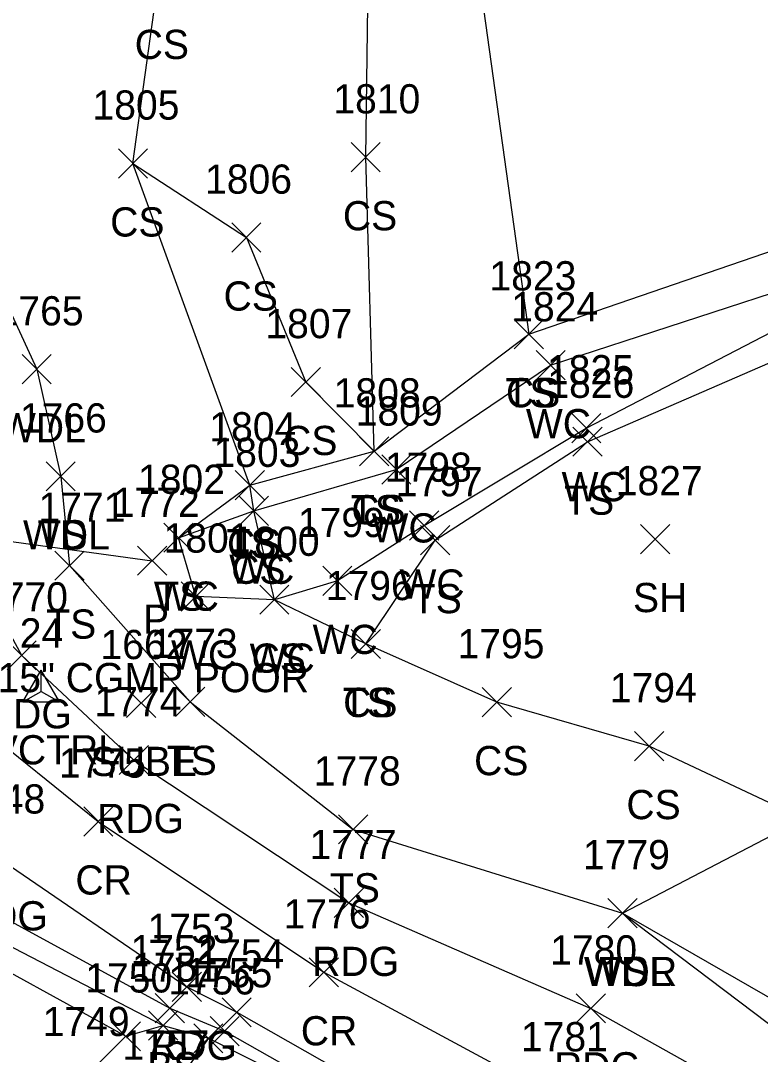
# Model space of a CAD drawing. Extents: x 1512665 to 1513714, y 110636 to 112816.
# Drawn here: x 1512719.2 to 1512769.8, y 110909.2 to 110980 of the extents above; entities that cross this region are included whole.
import ezdxf

# ---------------------------------------------------------------- set-up
doc = ezdxf.new("R2010")
doc.units = 0
for name, color, linetype in [('C_A', 7, 'Continuous'), ('C_I', 7, 'Continuous'), ('CPSM', 7, 'Continuous'), ('D_A', 7, 'Continuous'), ('D_C', 7, 'Continuous'), ('D_I', 7, 'Continuous'), ('D_TIC', 7, 'Continuous'), ('DCP', 7, 'Continuous'), ('L_A', 7, 'Continuous'), ('L_I', 7, 'Continuous'), ('L_TIC', 7, 'Continuous'), ('LARO', 7, 'Continuous'), ('LAWA', 7, 'Continuous'), ('LAWE', 7, 'Continuous'), ('LELB', 7, 'Continuous'), ('P_A', 7, 'Continuous'), ('P_I', 7, 'Continuous'), ('P_TIC', 7, 'Continuous'), ('PEU', 7, 'Continuous'), ('PRC', 7, 'Continuous'), ('U_A', 7, 'Continuous'), ('U_I', 7, 'Continuous'), ('U_TIC', 7, 'Continuous')]:
    doc.layers.add(name, color=color, linetype=linetype)

msp = doc.modelspace()

# ---------------------------------------------------------------- linework, layer by layer
at = {"layer": 'CPSM'}
for p, q in [((1512719.307, 110933.355), (1512720.557, 110935.52)), ((1512721.807, 110933.355), (1512720.557, 110935.52)), ((1512720.557, 110934.076), (1512720.557, 110935.52)), ((1512719.307, 110933.355), (1512720.557, 110934.076)), ((1512720.557, 110934.076), (1512720.557, 110934.076)), ((1512720.557, 110934.076), (1512721.807, 110933.355)), ((1512719.307, 110933.355), (1512721.807, 110933.355))]:
    msp.add_line(p, q, dxfattribs=at)
at = {"layer": 'D_TIC'}
for points in [[(1512727.147, 110942.017), (1512729.147, 110944.017)], [(1512729.147, 110942.017), (1512727.147, 110944.017)]]:
    msp.add_lwpolyline(points, dxfattribs=at)
at = {"layer": 'DCP'}
msp.add_lwpolyline([(1512689.113, 110948.38), (1512728.147, 110943.017)], dxfattribs=at)
at = {"layer": 'L_TIC'}
for points in [[(1512741.76, 110969.628), (1512743.76, 110971.628)], [(1512743.76, 110969.628), (1512741.76, 110971.628)], [(1512725.838, 110969.203), (1512727.838, 110971.203)], [(1512727.838, 110969.203), (1512725.838, 110971.203)], [(1512725.838, 110969.203), (1512727.838, 110971.203)], [(1512727.838, 110969.203), (1512725.838, 110971.203)], [(1512733.596, 110964.132), (1512735.596, 110966.132)], [(1512735.596, 110964.132), (1512733.596, 110966.132)], [(1512752.918, 110957.515), (1512754.918, 110959.515)], [(1512754.918, 110957.515), (1512752.918, 110959.515)], [(1512752.918, 110957.515), (1512754.918, 110959.515)], [(1512754.918, 110957.515), (1512752.918, 110959.515)], [(1512754.414, 110955.396), (1512756.414, 110957.396)], [(1512756.414, 110955.396), (1512754.414, 110957.396)], [(1512719.25, 110955.119), (1512721.25, 110957.119)], [(1512721.25, 110955.119), (1512719.25, 110957.119)], [(1512737.669, 110954.245), (1512739.669, 110956.245)], [(1512739.669, 110954.245), (1512737.669, 110956.245)], [(1512756.856, 110951.087), (1512758.856, 110953.087)], [(1512758.856, 110951.087), (1512756.856, 110953.087)], [(1512756.938, 110950.161), (1512758.938, 110952.161)], [(1512758.938, 110950.161), (1512756.938, 110952.161)], [(1512742.342, 110949.503), (1512744.342, 110951.503)], [(1512744.342, 110949.503), (1512742.342, 110951.503)], [(1512742.342, 110949.503), (1512744.342, 110951.503)], [(1512744.342, 110949.503), (1512742.342, 110951.503)], [(1512743.855, 110948.263), (1512745.855, 110950.263)], [(1512745.855, 110948.263), (1512743.855, 110950.263)], [(1512720.894, 110947.789), (1512722.894, 110949.789)], [(1512722.894, 110947.789), (1512720.894, 110949.789)], [(1512720.894, 110947.789), (1512722.894, 110949.789)], [(1512722.894, 110947.789), (1512720.894, 110949.789)], [(1512733.831, 110947.182), (1512735.831, 110949.182)], [(1512735.831, 110947.182), (1512733.831, 110949.182)], [(1512733.831, 110947.182), (1512735.831, 110949.182)], [(1512735.831, 110947.182), (1512733.831, 110949.182)], [(1512734.115, 110945.434), (1512736.115, 110947.434)], [(1512736.115, 110945.434), (1512734.115, 110947.434)], [(1512734.115, 110945.434), (1512736.115, 110947.434)], [(1512736.115, 110945.434), (1512734.115, 110947.434)], [(1512745.764, 110944.419), (1512747.764, 110946.419)], [(1512747.764, 110944.419), (1512745.764, 110946.419)], [(1512745.764, 110944.419), (1512747.764, 110946.419)], [(1512747.764, 110944.419), (1512745.764, 110946.419)], [(1512728.955, 110943.591), (1512730.955, 110945.591)], [(1512730.955, 110943.591), (1512728.955, 110945.591)], [(1512728.955, 110943.591), (1512730.955, 110945.591)], [(1512730.955, 110943.591), (1512728.955, 110945.591)], [(1512746.507, 110943.423), (1512748.507, 110945.423)], [(1512748.507, 110943.423), (1512746.507, 110945.423)], [(1512761.562, 110943.496), (1512763.562, 110945.496)], [(1512763.562, 110943.496), (1512761.562, 110945.496)], [(1512721.497, 110941.68), (1512723.497, 110943.68)], [(1512723.497, 110941.68), (1512721.497, 110943.68)], [(1512739.821, 110940.632), (1512741.821, 110942.632)], [(1512741.821, 110940.632), (1512739.821, 110942.632)], [(1512730.136, 110939.569), (1512732.136, 110941.569)], [(1512732.136, 110939.569), (1512730.136, 110941.569)], [(1512735.512, 110939.348), (1512737.512, 110941.348)], [(1512737.512, 110939.348), (1512735.512, 110941.348)], [(1512735.512, 110939.348), (1512737.512, 110941.348)], [(1512737.512, 110939.348), (1512735.512, 110941.348)], [(1512741.777, 110936.317), (1512743.777, 110938.317)], [(1512743.777, 110936.317), (1512741.777, 110938.317)], [(1512741.777, 110936.317), (1512743.777, 110938.317)], [(1512743.777, 110936.317), (1512741.777, 110938.317)], [(1512729.744, 110932.358), (1512731.744, 110934.358)], [(1512731.744, 110932.358), (1512729.744, 110934.358)], [(1512750.737, 110932.336), (1512752.737, 110934.336)], [(1512752.737, 110932.336), (1512750.737, 110934.336)], [(1512761.158, 110929.327), (1512763.158, 110931.327)], [(1512763.158, 110929.327), (1512761.158, 110931.327)], [(1512740.905, 110923.629), (1512742.905, 110925.629)], [(1512742.905, 110923.629), (1512740.905, 110925.629)], [(1512759.327, 110917.9), (1512761.327, 110919.9)], [(1512761.327, 110917.9), (1512759.327, 110919.9)], [(1512759.327, 110917.9), (1512761.327, 110919.9)], [(1512761.327, 110917.9), (1512759.327, 110919.9)], [(1512759.327, 110917.9), (1512761.327, 110919.9)], [(1512761.327, 110917.9), (1512759.327, 110919.9)], [(1512728.364, 110911.396), (1512730.364, 110913.396)], [(1512730.364, 110911.396), (1512728.364, 110913.396)], [(1512727.899, 110910.201), (1512729.899, 110912.201)], [(1512729.899, 110910.201), (1512727.899, 110912.201)], [(1512727.899, 110910.201), (1512729.899, 110912.201)], [(1512729.899, 110910.201), (1512727.899, 110912.201)], [(1512725.351, 110909.465), (1512727.351, 110911.465)], [(1512727.351, 110909.465), (1512725.351, 110911.465)], [(1512725.351, 110909.465), (1512727.351, 110911.465)], [(1512727.351, 110909.465), (1512725.351, 110911.465)], [(1512730.997, 110909.329), (1512732.997, 110911.329)], [(1512732.997, 110909.329), (1512730.997, 110911.329)], [(1512730.997, 110909.329), (1512732.997, 110911.329)], [(1512732.997, 110909.329), (1512730.997, 110911.329)], [(1512732.114, 110909.816), (1512734.114, 110911.816)], [(1512734.114, 110909.816), (1512732.114, 110911.816)]]:
    msp.add_lwpolyline(points, dxfattribs=at)
at = {"layer": 'LARO'}
msp.add_lwpolyline([(1512723.363, 110907.483), (1512726.351, 110910.465), (1512728.899, 110911.201), (1512731.997, 110910.329), (1512728.81, 110905.867)], dxfattribs=at)
at = {"layer": 'LAWA'}
for points in [[(1512710.398, 111049.292), (1512711.412, 111016.721), (1512713.495, 110995.455), (1512715.273, 110974.047), (1512715.105, 110967.291), (1512720.25, 110956.119), (1512721.894, 110948.789)], [(1512760.327, 110918.9), (1512772.715, 110925.351), (1512775.007, 110936.434), (1512792.554, 110938.683), (1512803.23, 110932.988), (1512815.948, 110931.191), (1512841.584, 110929.37), (1512844.095, 110932.413), (1512851.809, 110930.104), (1512861.965, 110937.336), (1512864.411, 110940.492), (1512867.897, 110945.243), (1512874.74, 110954.614), (1512875.763, 110966.444), (1512876.134, 110982.426), (1512872.076, 110997.369), (1512855.488, 111002.566), (1512840.685, 111007.355)], [(1512760.327, 110918.9), (1512789.467, 110902.153), (1512813.998, 110894.649), (1512829.426, 110887.292), (1512830.768, 110885.044), (1512838.882, 110882.648), (1512840.963, 110881.395), (1512843.663, 110878.579), (1512861.274, 110870.427), (1512887.257, 110856.133), (1512901.813, 110849.485), (1512918.081, 110842.567)]]:
    msp.add_lwpolyline(points, dxfattribs=at)
at = {"layer": 'LAWE'}
for points in [[(1512746.764, 110945.419), (1512740.821, 110941.632), (1512736.512, 110940.348), (1512731.136, 110940.569), (1512729.955, 110944.591), (1512735.115, 110946.434), (1512744.855, 110949.263), (1512755.414, 110956.396), (1512773.614, 110962.333), (1512784.154, 110968.439), (1512807.324, 110970.171), (1512827.592, 110974.325)], [(1512746.764, 110945.419), (1512757.856, 110952.087), (1512774.151, 110960.557), (1512786.997, 110965.581), (1512806.605, 110968.031), (1512828.676, 110967.967)]]:
    msp.add_lwpolyline(points, dxfattribs=at)
at = {"layer": 'LELB'}
for points in [[(1512726.838, 110970.203), (1512734.596, 110965.132), (1512738.669, 110955.245), (1512743.342, 110950.503), (1512742.76, 110970.628), (1512742.994, 110987.977), (1512740.653, 111007.87), (1512741.963, 111028.22), (1512743.476, 111053.43)], [(1512772.715, 110925.351), (1512762.158, 110930.327), (1512751.737, 110933.336), (1512742.777, 110937.317), (1512736.512, 110940.348), (1512735.115, 110946.434), (1512734.831, 110948.182), (1512726.838, 110970.203), (1512728.515, 110982.352), (1512729.638, 111009.802), (1512731.498, 111029.762), (1512731.781, 111051.668)], [(1512750.149, 111051.922), (1512747.698, 111031.01), (1512748.793, 111002.505), (1512750.185, 110985.404), (1512753.918, 110958.515)], [(1512729.955, 110944.591), (1512734.831, 110948.182), (1512743.342, 110950.503), (1512753.918, 110958.515), (1512772.336, 110964.849), (1512784.014, 110969.588), (1512807.078, 110972.203), (1512827.592, 110974.325)], [(1512742.777, 110937.317), (1512747.507, 110944.423), (1512757.938, 110951.161), (1512774.27, 110958.25), (1512786.574, 110963.964), (1512807.363, 110966.187), (1512828.676, 110967.967)], [(1512721.894, 110948.789), (1512722.497, 110942.68), (1512730.744, 110933.358), (1512741.905, 110924.629), (1512760.327, 110918.9), (1512788.256, 110897.799), (1512812.95, 110889.365), (1512823.675, 110884.08), (1512829.426, 110887.292), (1512828.602, 110891.881), (1512837.516, 110889.389), (1512842.176, 110886.401), (1512840.963, 110881.395), (1512842.492, 110877.537), (1512859.927, 110867.233), (1512885.327, 110852.839), (1512900.342, 110845.897), (1512916.833, 110839.511), (1512931.348, 110831.636), (1512947.325, 110821.384)], [(1512700.679, 110948.394), (1512702.883, 110937.76), (1512707.699, 110928.255), (1512715.725, 110919.825), (1512729.364, 110912.396), (1512733.114, 110910.816), (1512749.564, 110901.484), (1512765.39, 110894.395), (1512774.129, 110890.874), (1512779.73, 110888.581), (1512784.329, 110885.95), (1512807.054, 110874.728), (1512832.029, 110862.151), (1512849.873, 110852.9), (1512877.541, 110837.789), (1512892.067, 110830.383), (1512907.918, 110822.224), (1512921.56, 110815.361), (1512936.611, 110807.627), (1512945.797, 110795.178), (1512949.896, 110789.739), (1512950.992, 110781.568)], [(1512690.088, 110943.88), (1512691.473, 110932.604), (1512700.116, 110929.798), (1512705.458, 110926.858), (1512715.037, 110918.398), (1512728.899, 110911.201)], [(1512700.116, 110929.798), (1512703.167, 110925.12), (1512713.906, 110917.322), (1512726.351, 110910.465)], [(1512731.997, 110910.329), (1512749.564, 110901.484)]]:
    msp.add_lwpolyline(points, dxfattribs=at)
at = {"layer": 'P_TIC'}
for points in [[(1512718.219, 110935.541), (1512720.219, 110937.541)], [(1512720.219, 110935.541), (1512718.219, 110937.541)], [(1512725.895, 110928.376), (1512727.895, 110930.376)], [(1512727.895, 110928.376), (1512725.895, 110930.376)], [(1512723.465, 110924.17), (1512725.465, 110926.17)], [(1512725.465, 110924.17), (1512723.465, 110926.17)], [(1512740.614, 110918.596), (1512742.614, 110920.596)], [(1512742.614, 110918.596), (1512740.614, 110920.596)], [(1512738.889, 110913.845), (1512740.889, 110915.845)], [(1512740.889, 110913.845), (1512738.889, 110915.845)], [(1512729.524, 110912.856), (1512731.524, 110914.856)], [(1512731.524, 110912.856), (1512729.524, 110914.856)], [(1512732.936, 110911.107), (1512734.936, 110913.107)], [(1512734.936, 110911.107), (1512732.936, 110913.107)], [(1512757.159, 110911.379), (1512759.159, 110913.379)], [(1512759.159, 110911.379), (1512757.159, 110913.379)]]:
    msp.add_lwpolyline(points, dxfattribs=at)
at = {"layer": 'PEU'}
for points in [[(1512701.918, 111049.687), (1512700.272, 111027.695), (1512701.575, 110993.777), (1512707.634, 110973.739), (1512708.973, 110956.468), (1512713.567, 110946.899), (1512719.219, 110936.541), (1512726.895, 110929.376), (1512741.614, 110919.596), (1512758.159, 110912.379), (1512787.354, 110896.005), (1512813.053, 110887.984), (1512838.367, 110874.777), (1512855.917, 110864.835), (1512882.817, 110848.349), (1512898.24, 110841.366), (1512913.486, 110833.402), (1512927.92, 110827.382), (1512944.462, 110817.212), (1512962.879, 110803.833), (1512982.126, 110789.052), (1512997.253, 110777.445), (1513011.324, 110770.561), (1513024.004, 110765.991)], [(1512687.754, 111048.122), (1512689.183, 111024.566), (1512692.043, 110992.513), (1512695.115, 110971.673), (1512700.679, 110948.394), (1512706.36, 110937.558), (1512711.027, 110929.611), (1512717.579, 110922.712), (1512730.524, 110913.856), (1512733.936, 110912.107), (1512750.227, 110902.862), (1512766.309, 110896.481), (1512784.353, 110887.756), (1512808.175, 110876.475), (1512833.242, 110864.023), (1512850.684, 110854.903), (1512878.017, 110839.243), (1512892.939, 110831.721), (1512908.545, 110823.763), (1512922.462, 110816.848)]]:
    msp.add_lwpolyline(points, dxfattribs=at)
at = {"layer": 'PRC'}
msp.add_lwpolyline([(1512693.666, 111049.349), (1512695.615, 111024.361), (1512696.792, 110993.278), (1512701.082, 110972.954), (1512704.1, 110953.937), (1512709.815, 110942.451), (1512716.007, 110931.958), (1512724.465, 110925.17), (1512739.889, 110914.845), (1512755.508, 110906.438), (1512786.549, 110892.535), (1512810.306, 110881.658), (1512835.154, 110868.413), (1512852.559, 110858.813), (1512880.606, 110843.331), (1512895.518, 110835.809), (1512910.919, 110828.697), (1512924.695, 110822.052)], dxfattribs=at)
at = {"layer": 'U_TIC'}
for points in [[(1512726.403, 110932.281), (1512728.403, 110934.281)], [(1512728.403, 110932.281), (1512726.403, 110934.281)]]:
    msp.add_lwpolyline(points, dxfattribs=at)

# ---------------------------------------------------------------- texts
at = {"layer": 'C_A'}
msp.add_text('HVCTRL', height=2, dxfattribs=at).set_placement((1512715.25, 110929.076))
at = {"layer": 'C_I'}
msp.add_text('24', height=2, dxfattribs=at).set_placement((1512719.093, 110937.076))
at = {"layer": 'D_A'}
msp.add_text('P', height=2, dxfattribs=at).set_placement((1512727.525, 110938.017))
at = {"layer": 'D_C'}
msp.add_text('15" CGMP POOR', height=2, dxfattribs=at).set_placement((1512717.572, 110934.017))
at = {"layer": 'D_I'}
msp.add_text('1772', height=2, dxfattribs=at).set_placement((1512725.454, 110946.017))
at = {"layer": 'L_A'}
for s, p in [('CS', (1512726.956, 110977.352)), ('CS', (1512725.279, 110965.203)), ('CS', (1512725.279, 110965.203)), ('CS', (1512741.201, 110965.628)), ('CS', (1512733.036, 110960.132)), ('TS', (1512752.327, 110953.515)), ('CS', (1512752.359, 110953.515)), ('WDL', (1512717.668, 110951.119)), ('WC', (1512753.721, 110951.396)), ('CS', (1512737.11, 110950.245)), ('WC', (1512756.163, 110947.087)), ('TS', (1512756.347, 110946.161)), ('TS', (1512741.751, 110945.503)), ('CS', (1512741.783, 110945.503)), ('WC', (1512743.162, 110944.263)), ('WDL', (1512719.311, 110943.789)), ('TS', (1512720.303, 110943.789)), ('TS', (1512733.241, 110943.182)), ('CS', (1512733.272, 110943.182)), ('WC', (1512733.422, 110941.434)), ('CS', (1512733.556, 110941.434)), ('WC', (1512745.071, 110940.419)), ('WC', (1512745.071, 110940.419)), ('WC', (1512728.262, 110939.591)), ('TS', (1512728.364, 110939.591)), ('TS', (1512745.917, 110939.423)), ('SH', (1512761.05, 110939.496)), ('TS', (1512720.906, 110937.68)), ('WC', (1512739.128, 110936.632)), ('WC', (1512729.443, 110935.569)), ('WC', (1512734.819, 110935.348)), ('CS', (1512734.953, 110935.348)), ('TS', (1512741.187, 110932.317)), ('CS', (1512741.218, 110932.317)), ('TS', (1512729.154, 110928.358)), ('CS', (1512750.178, 110928.336)), ('CS', (1512760.599, 110925.327)), ('TS', (1512740.315, 110919.629)), ('WDR', (1512757.689, 110913.9)), ('WDL', (1512757.744, 110913.9)), ('TS', (1512758.736, 110913.9)), ('BS', (1512727.805, 110907.396))]:
    msp.add_text(s, height=2, dxfattribs=at).set_placement(p)
at = {"layer": 'L_I'}
for s, p in [('1805', (1512724.067, 110973.203)), ('1805', (1512724.067, 110973.203)), ('1810', (1512740.547, 110973.628)), ('1806', (1512731.769, 110968.132)), ('1823', (1512751.225, 110961.515)), ('1823', (1512751.225, 110961.515)), ('1765', (1512717.51, 110959.119)), ('1824', (1512752.721, 110959.396)), ('1807', (1512735.897, 110958.245)), ('1825', (1512755.163, 110955.087)), ('1826', (1512755.19, 110954.161)), ('1808', (1512740.57, 110953.503)), ('1808', (1512740.57, 110953.503)), ('1766', (1512719.099, 110951.789)), ('1766', (1512719.099, 110951.789)), ('1809', (1512742.076, 110952.263)), ('1804', (1512732.06, 110951.182)), ('1804', (1512732.06, 110951.182)), ('1803', (1512732.344, 110949.434)), ('1803', (1512732.344, 110949.434)), ('1798', (1512744.071, 110948.419)), ('1798', (1512744.071, 110948.419)), ('1802', (1512727.183, 110947.591)), ('1802', (1512727.183, 110947.591)), ('1827', (1512759.869, 110947.496)), ('1797', (1512744.814, 110947.423)), ('1771', (1512720.371, 110945.68)), ('1799', (1512738.12, 110944.632)), ('1801', (1512728.931, 110943.569)), ('1800', (1512733.654, 110943.348)), ('1800', (1512733.654, 110943.348)), ('1796', (1512740.029, 110940.317)), ('1796', (1512740.029, 110940.317)), ('1773', (1512728.051, 110936.358)), ('1795', (1512749.044, 110936.336)), ('1794', (1512759.465, 110933.327)), ('1778', (1512739.213, 110927.629)), ('1779', (1512757.626, 110921.9)), ('1779', (1512757.626, 110921.9)), ('1779', (1512757.626, 110921.9)), ('1752', (1512726.671, 110915.396)), ('1751', (1512726.773, 110914.201)), ('1751', (1512726.773, 110914.201)), ('1755', (1512730.421, 110913.816)), ('1750', (1512723.571, 110913.465)), ('1750', (1512723.571, 110913.465)), ('1756', (1512729.249, 110913.329)), ('1756', (1512729.249, 110913.329)), ('1749', (1512720.663, 110910.483)), ('1749', (1512720.663, 110910.483)), ('1757', (1512726.117, 110908.867))]:
    msp.add_text(s, height=2, dxfattribs=at).set_placement(p)
at = {"layer": 'P_A'}
for s, p in [('RDG', (1512716.707, 110931.541)), ('RDG', (1512724.383, 110924.376)), ('CR', (1512722.898, 110920.17)), ('RDG', (1512715.067, 110917.712)), ('RDG', (1512739.103, 110914.596)), ('CR', (1512738.322, 110909.845)), ('RDG', (1512728.012, 110908.856)), ('RDG', (1512755.647, 110907.379))]:
    msp.add_text(s, height=2, dxfattribs=at).set_placement(p)
at = {"layer": 'P_I'}
for s, p in [('1770', (1512716.44, 110939.541)), ('1774', (1512724.202, 110932.376)), ('1775', (1512721.772, 110928.17)), ('1748', (1512714.886, 110925.712)), ('1777', (1512738.921, 110922.596)), ('1776', (1512737.141, 110917.845)), ('1753', (1512727.831, 110916.856)), ('1754', (1512731.243, 110915.107)), ('1780', (1512755.38, 110915.379)), ('1781', (1512753.382, 110909.438))]:
    msp.add_text(s, height=2, dxfattribs=at).set_placement(p)
at = {"layer": 'U_A'}
msp.add_text('SUBE', height=2, dxfattribs=at).set_placement((1512723.938, 110928.281))
at = {"layer": 'U_I'}
msp.add_text('1662', height=2, dxfattribs=at).set_placement((1512724.616, 110936.281))

doc.saveas('drawing.dxf')
